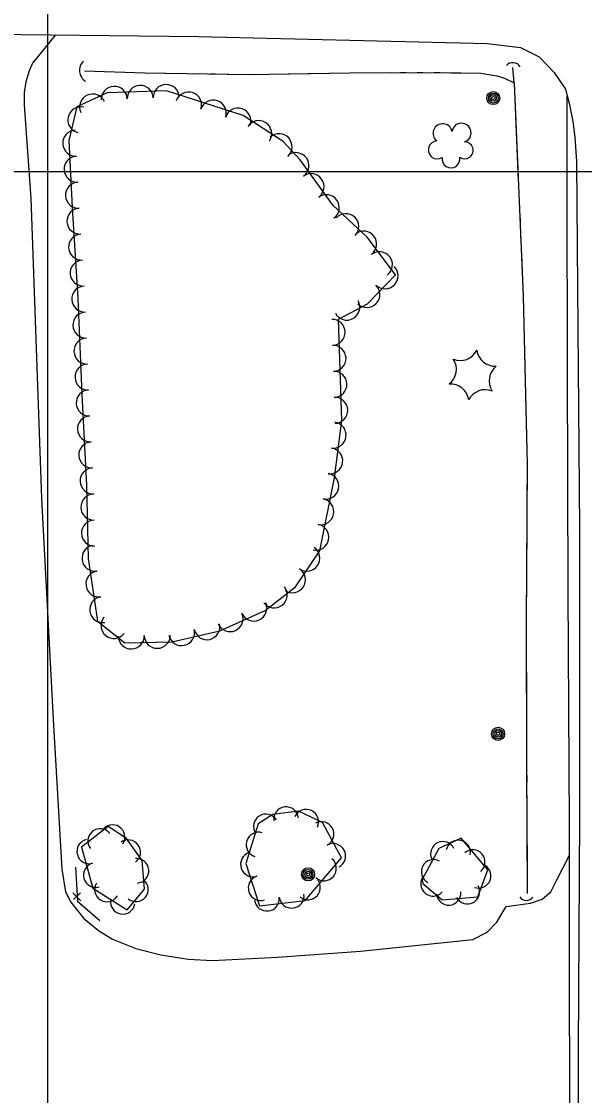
# Model space of a CAD drawing. Extents: x 353423 to 364002, y 127000 to 201942.
# Drawn here: x 362491.8 to 362666.4, y 137213.8 to 137546.4 of the extents above; entities that cross this region are included whole.
import ezdxf

# ---------------------------------------------------------------- set-up
doc = ezdxf.new("R2010")
doc.units = 0
for name, color, linetype in [('E_DTM_SlopeBottom', 7, 'Continuous'), ('E_DTM_SlopeTop', 7, 'Continuous'), ('E_FEN_Generic', 7, 'Continuous'), ('E_LAND_BrushLine', 7, 'Continuous'), ('E_LAND_TreeLine', 7, 'Continuous'), ('E_MISCPROP', 7, 'Continuous'), ('E_STRUCT_WingWall', 7, 'Continuous')]:
    doc.layers.add(name, color=color, linetype=linetype)

msp = doc.modelspace()

# ---------------------------------------------------------------- linework, layer by layer
at = {"layer": 'E_DTM_SlopeBottom'}
for p, q in [((362507.8, 137276.63), (362510.24, 137274.13)), ((362510.1, 137276.64), (362507.97, 137274.53))]:
    msp.add_line(p, q, dxfattribs=at)
for points in [[(362508.59, 137284.55), (362509.18, 137274.04), (362516.15, 137268.04)], [(362508.59, 137284.55), (362508.98, 137277.52)], [(362510.08, 137273.27), (362516.15, 137268.04)]]:
    msp.add_lwpolyline(points, dxfattribs=at)
for centre, radius, start, end in [((362513.74, 137531.3), 3.94, 133.0581, 239.2977), ((362644.15, 137531.01), 2.68, 32.258, 138.4976), ((362648.39, 137276.81), 2.55, 215.3035, 321.5431)]:
    msp.add_arc(centre, radius, start, end, dxfattribs=at)
at = {"layer": 'E_DTM_SlopeTop'}
for points in [[(361989.29, 137543.29), (362052.67, 137542.76), (362115.26, 137542.3), (362166.16, 137542.71), (362222.4, 137542.53), (362273.48, 137542.54), (362390.5, 137543.51), (362546.7, 137541.8), (362636.2, 137539.67), (362646.5, 137538.41), (362652.26, 137535.54), (362657, 137530.63), (362660.45, 137525.45), (362661.56, 137521.12), (362662.77, 137515.51), (362663.36, 137510.61), (362663.91, 137503.04), (362664.18, 137463.95), (362664.77, 137389.38), (362664.81, 137300.1), (362664.42, 137227.94), (362664.53, 137158.92)], [(362661.23, 136411.91), (362661.33, 136518.29), (362661.53, 136566.58), (362661.62, 136616.27), (362661.58, 136665.67), (362661.82, 136706.37), (362661.68, 136754.78), (362661.66, 136799.15), (362661.63, 136846.65), (362661.85, 136901.79), (362661.43, 136962.62), (362661.48, 137017.42), (362661.6, 137070.97), (362661.5, 137125.61), (362661.81, 137166.58), (362661.7, 137297.76), (362661.3, 137369.88), (362661.13, 137439.17), (362660.94, 137494.29), (362661, 137523.28)]]:
    msp.add_lwpolyline(points, dxfattribs=at)
at = {"layer": 'E_FEN_Generic'}
for points in [[(362590.13, 137454.25), (362599.07, 137459.05), (362607.82, 137468.02), (362598.95, 137479.61), (362588.43, 137489.48), (362578.19, 137503.61), (362573.01, 137509.33), (362560.56, 137517.3), (362536.82, 137525.01), (362518.42, 137524.36), (362509.05, 137520.05), (362506.53, 137509.57), (362507.61, 137488.84), (362509.36, 137460.64), (362510.6, 137430.92), (362512.01, 137402.8), (362512.53, 137380.11), (362515.45, 137360.77), (362523.85, 137354.02), (362538.49, 137354.35), (362553.29, 137357.79), (362567.33, 137364.03), (362576.83, 137371.32), (362584.37, 137382.49), (362588.84, 137405.13), (362591.14, 137422.86), (362590.13, 137454.25)], [(362569.79, 137300.88), (362565.26, 137298), (362561.41, 137285.69), (362565.66, 137272.53), (362579.82, 137274.2), (362591.02, 137287.49), (362585.18, 137298.39), (362577.75, 137301.89), (362569.79, 137300.88)], [(362524.37, 137293.46), (362518.72, 137297.1), (362510.45, 137290.7), (362513.92, 137278.03), (362524.65, 137271.38), (362529.97, 137277.72), (362529.21, 137286.62), (362524.37, 137293.46)], [(362616.07, 137280.73), (362616.21, 137279.45), (362622.24, 137274.41), (362633.29, 137275.34), (362636.38, 137283.71), (362628.11, 137293.5), (362621.23, 137290.33), (362616.07, 137280.73)]]:
    msp.add_lwpolyline(points, dxfattribs=at)
for centre, radius, start, end in [((362536.71, 137522.9), 4.03, 2.05, 182.0346), ((362513.91, 137519.96), 4.03, 24.699, 204.6837), ((362520.61, 137522.33), 4.03, 2.05, 182.0346), ((362528.66, 137522.61), 4.03, 2.05, 182.0346), ((362543.65, 137520.58), 4.03, 342.0024, 161.9871), ((362551.31, 137518.09), 4.03, 342.0024, 161.9871), ((362510.24, 137515.98), 4.03, 76.4778, 256.4625), ((362558.97, 137515.6), 4.03, 342.0024, 161.9871), ((362565.38, 137511.71), 4.03, 327.3754, 147.36), ((362622.37, 137511.81), 2.97, 11.0442, 232.2781), ((362628.22, 137511.96), 2.97, 288.695, 171.6683), ((362508.68, 137508.73), 4.03, 92.9877, 272.9723), ((362571.68, 137507.66), 4.03, 312.2389, 132.2236), ((362620.75, 137506.68), 2.78, 94.0151, 301.7881), ((362629.24, 137506.53), 2.61, 233.4002, 91.3328), ((362509.1, 137500.69), 4.03, 92.9877, 272.9723), ((362576.89, 137501.82), 4.03, 305.9148, 125.8995), ((362624.96, 137503.87), 2.78, 170.6921, 11.7031), ((362581.61, 137495.3), 4.03, 305.9148, 125.8995), ((362509.52, 137492.65), 4.03, 92.9877, 272.9723), ((362586.33, 137488.78), 4.03, 305.9148, 125.8995), ((362509.98, 137484.63), 4.03, 93.5758, 273.5605), ((362592.38, 137482.88), 4.03, 316.8419, 136.8266), ((362510.48, 137476.59), 4.03, 93.5758, 273.5605), ((362597.9, 137477.52), 4.03, 307.4352, 127.4199), ((362602.79, 137471.12), 4.03, 307.4352, 127.4199), ((362510.98, 137468.55), 4.03, 93.5758, 273.5605), ((362604.53, 137467.68), 4.03, 225.7608, 45.7455), ((362511.48, 137460.47), 4.03, 92.377, 272.3617), ((362598.91, 137461.91), 4.03, 225.7608, 45.7455), ((362592.69, 137458.01), 4.03, 208.2078, 28.1925), ((362511.81, 137452.42), 4.03, 92.377, 272.3617), ((362588.15, 137450.16), 4.03, 271.8465, 91.8311), ((362512.15, 137444.37), 4.03, 92.377, 272.3617), ((362588.41, 137442.11), 4.03, 271.8465, 91.8311), ((362627.85, 137447.17), 5.72, 247.8319, 333.5968), ((362638.65, 137445.4), 5.72, 187.8319, 273.5968), ((362512.48, 137436.33), 4.03, 92.377, 272.3617), ((362620.93, 137438.7), 5.72, 307.8318, 33.5968), ((362588.67, 137434.06), 4.03, 271.8465, 91.8311), ((362642.52, 137435.17), 5.72, 127.8319, 213.5968), ((362624.79, 137428.47), 5.72, 7.8318, 93.5968), ((362512.84, 137428.3), 4.03, 92.895, 272.8796), ((362635.59, 137426.7), 5.72, 67.8318, 153.5968), ((362588.93, 137426.01), 4.03, 271.8465, 91.8311), ((362513.24, 137420.26), 4.03, 92.895, 272.8796), ((362588.43, 137418.34), 4.03, 262.6068, 82.5915), ((362513.65, 137412.21), 4.03, 92.895, 272.8796), ((362587.39, 137410.35), 4.03, 262.6068, 82.5915), ((362514.05, 137404.17), 4.03, 92.895, 272.8796), ((362586.18, 137402.54), 4.03, 258.8511, 78.8358), ((362514.28, 137396.06), 4.03, 91.3128, 271.2975), ((362584.62, 137394.63), 4.03, 258.8511, 78.8358), ((362514.46, 137388.01), 4.03, 91.3128, 271.2975), ((362583.06, 137386.73), 4.03, 258.8511, 78.8358), ((362514.64, 137380.23), 4.03, 98.589, 278.5737), ((362580.31, 137380.23), 4.03, 235.9508, 55.9355), ((362515.85, 137372.26), 4.03, 98.589, 278.5737), ((362575.8, 137373.56), 4.03, 235.9508, 55.9355), ((362570.17, 137368.87), 4.03, 217.5541, 37.5388), ((362517.05, 137364.3), 4.03, 98.589, 278.5737), ((362563.87, 137364.79), 4.03, 203.9679, 23.9526), ((362520.52, 137359.4), 4.03, 141.2001, 321.1848), ((362556.51, 137361.52), 4.03, 203.9679, 23.9526), ((362541.46, 137357.2), 4.03, 193.0854, 13.0701), ((362549.31, 137359.03), 4.03, 193.0854, 13.0701), ((362525.88, 137356.17), 4.03, 181.3142, 1.2989), ((362533.93, 137356.35), 4.03, 181.3142, 1.2989), ((362567.62, 137297.12), 3.85, 32.3945, 212.3792), ((362573.87, 137299.37), 3.85, 7.2931, 187.2777), ((362580.08, 137298.57), 3.85, 334.7806, 154.7652), ((362520.09, 137293.85), 3.81, 327.2233, 147.2079), ((362584.82, 137294.8), 3.85, 298.1559, 118.1406), ((362516.22, 137292.65), 3.81, 37.762, 217.7467), ((362565.34, 137291.51), 3.85, 72.6256, 252.6102), ((362512.86, 137289.43), 3.81, 105.3259, 285.3106), ((362524.94, 137289.2), 3.81, 305.2952, 125.2799), ((362588.45, 137288.01), 3.85, 298.1559, 118.1406), ((362622.45, 137288.71), 3.78, 24.72, 204.7047), ((362627.23, 137289.15), 3.78, 348.3948, 168.3795), ((362527.49, 137283.42), 3.81, 274.9018, 94.8865), ((362563.62, 137285.39), 3.85, 107.9395, 287.9242), ((362631.74, 137286.13), 3.78, 310.181, 130.1657), ((362514.88, 137282.09), 3.81, 105.3259, 285.3106), ((362585.6, 137284.18), 3.85, 229.8888, 49.8735), ((362619.6, 137283.12), 3.78, 61.7678, 241.7525), ((362633.58, 137281.85), 3.78, 249.76, 69.7446), ((362527.34, 137277.68), 3.81, 230.0001, 49.9848), ((362565.99, 137278.07), 3.85, 107.9395, 287.9242), ((362580.64, 137278.3), 3.85, 229.8888, 49.8735), ((362619.39, 137279.37), 3.78, 140.1283, 320.113), ((362518.33, 137277.64), 3.81, 148.2111, 328.1957), ((362630.05, 137276.95), 3.78, 207.9941, 27.9788), ((362523.22, 137273.81), 3.81, 170.4389, 350.4236), ((362567.93, 137274.82), 3.85, 186.7487, 6.7334), ((362575.58, 137275.73), 3.85, 186.7487, 6.7334), ((362624.25, 137276.56), 3.78, 184.8429, 4.8276)]:
    msp.add_arc(centre, radius, start, end, dxfattribs=at)
at = {"layer": 'E_LAND_BrushLine'}
for centre, radius in [((362638.07, 137522.73), 2.02), ((362638.07, 137522.72), 1.52), ((362638.06, 137522.76), 1.01), ((362638.06, 137522.75), 0.502), ((362639.58, 137325.84), 2.02), ((362639.59, 137325.83), 1.52), ((362639.58, 137325.87), 1.01), ((362639.58, 137325.86), 0.502), ((362580.7, 137282.33), 2.02), ((362580.68, 137282.32), 1.52), ((362580.72, 137282.33), 1.01), ((362580.71, 137282.34), 0.502)]:
    msp.add_circle(centre, radius, dxfattribs=at)
at = {"layer": 'E_LAND_TreeLine'}
for p, q in [((362500, 136000), (362500, 139000)), ((360000, 137500), (364000, 137500))]:
    msp.add_line(p, q, dxfattribs=at)
at = {"layer": 'E_MISCPROP'}
msp.add_lwpolyline([(362502.39, 137542.29), (362495.3, 137533.54), (362494.22, 137531.21), (362493.24, 137527.74), (362492.7, 137524.5), (362492.71, 137520.51), (362494.74, 137491.76), (362498.03, 137398.73), (362501.66, 137330.3), (362504.38, 137283.91), (362505.49, 137276.92), (362507.11, 137273.73), (362511.08, 137268.71), (362515.77, 137264.91), (362520.07, 137262.22), (362527.31, 137259.32), (362535.03, 137257.4), (362543.53, 137256.09), (362551.02, 137255.65), (362571.24, 137256.67), (362596.93, 137258.52), (362631.72, 137262.11), (362636.14, 137264.38), (362639.22, 137267.56), (362642.04, 137272.41), (362649.63, 137273.37), (362653.21, 137274.6), (362655.93, 137276.94), (362657.66, 137280.41), (362661.7, 137288.31)], dxfattribs=at)
at = {"layer": 'E_STRUCT_WingWall'}
for points in [[(362511.36, 137531.12), (362530.13, 137530.56), (362562.57, 137530.02), (362593.63, 137530.58), (362622.03, 137530.63), (362634.24, 137530.42), (362639.16, 137529.66), (362641.6, 137528.88), (362644.54, 137527.46), (362644.19, 137532.15)], [(362511.36, 137531.12), (362530.13, 137530.56), (362536.47, 137530.46)], [(362539.94, 137530.4), (362541.68, 137530.37)], [(362545.15, 137530.31), (362546.88, 137530.28)], [(362550.35, 137530.22), (362552.08, 137530.19)], [(362555.55, 137530.13), (362562.57, 137530.02), (362580.7, 137530.35)], [(362580.7, 137530.35), (362593.63, 137530.58), (362605.85, 137530.6)], [(362609.32, 137530.61), (362611.06, 137530.61)], [(362614.53, 137530.62), (362616.26, 137530.62)], [(362619.73, 137530.63), (362621.47, 137530.63)], [(362624.93, 137530.58), (362634.24, 137530.42), (362639.16, 137529.66), (362641.6, 137528.88), (362644.54, 137527.46), (362644.19, 137532.15)], [(362644.54, 137527.46), (362647.36, 137461.35), (362648.55, 137409.32), (362648.28, 137360.7), (362648.42, 137315.95), (362648.59, 137276.36)], [(362644.54, 137527.46), (362645.83, 137497.14)], [(362646.01, 137492.96), (362646.1, 137490.87)], [(362646.28, 137486.69), (362646.37, 137484.6)], [(362646.55, 137480.42), (362646.64, 137478.32)], [(362646.81, 137474.14), (362647.36, 137461.35), (362647.76, 137443.81)], [(362647.76, 137443.81), (362648.45, 137413.47)], [(362648.55, 137409.29), (362648.54, 137407.19)], [(362648.51, 137403.01), (362648.5, 137400.91)], [(362648.48, 137396.73), (362648.47, 137394.63)], [(362648.44, 137390.45), (362648.28, 137360.7), (362648.28, 137360.1)], [(362648.28, 137360.1), (362648.38, 137329.74)], [(362648.39, 137325.56), (362648.4, 137323.46)], [(362648.41, 137319.28), (362648.42, 137317.18)], [(362648.44, 137313), (362648.45, 137310.9)], [(362648.46, 137306.72), (362648.59, 137276.36)]]:
    msp.add_lwpolyline(points, dxfattribs=at)

doc.saveas('drawing.dxf')
